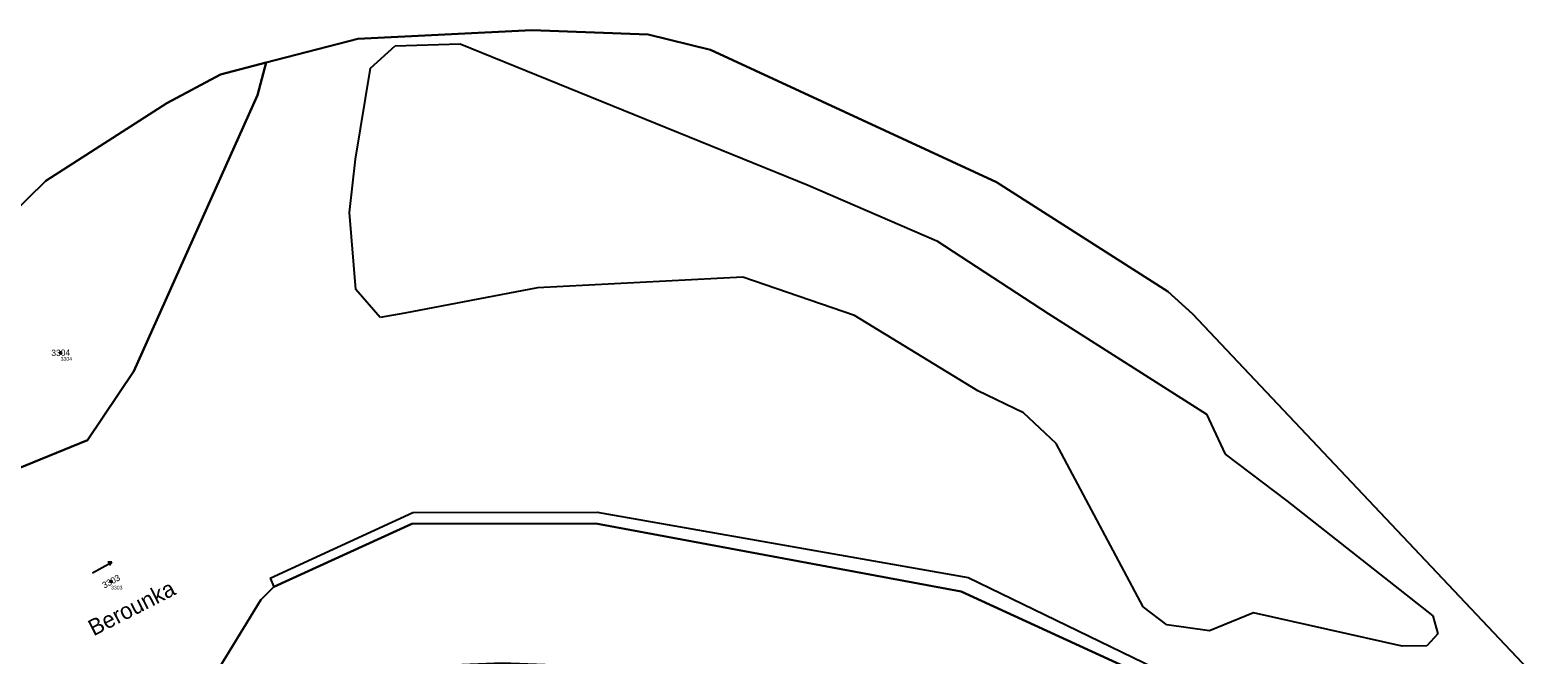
# Model space of a CAD drawing. Extents: x -761174 to -757114, y -1063806 to -1059397.
# Drawn here: x -758183.7 to -757778.1, y -1059747.7 to -1059579.8 of the extents above; entities that cross this region are included whole.
import ezdxf

# ---------------------------------------------------------------- set-up
doc = ezdxf.new("R2010")
doc.units = 0
for name, color, linetype in [('Definiční body', 7, 'Continuous'), ('Hranice parcel', 7, 'Continuous'), ('Parcelní čísla', 7, 'Continuous'), ('Polygon ku', 7, 'Continuous'), ('Polygon parcely', 7, 'Continuous'), ('Pop  PČ popisy', 7, 'Continuous'), ('Vnitřní kresba', 7, 'Continuous'), ('Značky kultur', 7, 'Continuous')]:
    doc.layers.add(name, color=color, linetype=linetype)

msp = doc.modelspace()

# ---------------------------------------------------------------- linework, layer by layer
at = {"layer": 'Definiční body'}
for centre in [(-758175.45, -1059666.5), (-758161.9, -1059727.95)]:
    msp.add_circle(centre, 0.25, dxfattribs=at)
at = {"layer": 'Hranice parcel'}
for points in [[(-758120.13, -1059588.52), (-758095.48, -1059582.11), (-758048.71, -1059579.82), (-758017.39, -1059581), (-758000.65, -1059585.08), (-757923.75, -1059620.69), (-757877.65, -1059650.01), (-757870.98, -1059656.02), (-757701.33, -1059835.57), (-757680.31, -1059857.26), (-757673.81, -1059864.56), (-757623.95, -1059911.88)], [(-758120.13, -1059588.52), (-758122.54, -1059597.26), (-758155.74, -1059671.44), (-758168.21, -1059689.96), (-758204.07, -1059704.63), (-758265.25, -1059728.2)], [(-758146.88, -1059599.41), (-758132.42, -1059591.72), (-758120.13, -1059588.52)], [(-758265.25, -1059728.2), (-758233.9, -1059694.75), (-758204.84, -1059645.1), (-758179.43, -1059620.27), (-758146.88, -1059599.41)], [(-758135.58, -1059755.72), (-758121.62, -1059732.93), (-758118.13, -1059729.37), (-758080.97, -1059712.44), (-758031.47, -1059712.42), (-757933.2, -1059730.62), (-757846.49, -1059770.46), (-757815.16, -1059784.27), (-757777.74, -1059810.18), (-757760.85, -1059824.66), (-757745.94, -1059841.41), (-757740.22, -1059851.67), (-757733.31, -1059865.75), (-757709.97, -1059884.28), (-757705, -1059891.1), (-757665, -1059932.83), (-757651.73, -1059945.11)]]:
    msp.add_lwpolyline(points, dxfattribs=at)
at = {"layer": 'Polygon ku'}
msp.add_lwpolyline([(-757701.33, -1059835.57), (-757870.98, -1059656.02), (-757877.65, -1059650.01), (-757923.75, -1059620.69), (-758000.65, -1059585.08), (-758017.39, -1059581), (-758048.71, -1059579.82), (-758095.48, -1059582.11), (-758120.13, -1059588.52), (-758132.42, -1059591.72), (-758146.88, -1059599.41), (-758179.43, -1059620.27), (-758204.84, -1059645.1)], dxfattribs=at)
at = {"layer": 'Polygon parcely'}
for points in [[(-757701.33, -1059835.57), (-757870.98, -1059656.02), (-757877.65, -1059650.01), (-757923.75, -1059620.69), (-758000.65, -1059585.08), (-758017.39, -1059581), (-758048.71, -1059579.82), (-758095.48, -1059582.11), (-758120.13, -1059588.52), (-758122.54, -1059597.26), (-758155.74, -1059671.44), (-758168.21, -1059689.96), (-758204.07, -1059704.63)], [(-758216.09, -1059782.95), (-758173.65, -1059765.53), (-758164, -1059761.92), (-758147.39, -1059757.53), (-758135.58, -1059755.72), (-758121.62, -1059732.93), (-758118.13, -1059729.37), (-758080.97, -1059712.44), (-758031.47, -1059712.42), (-757933.2, -1059730.62), (-757846.49, -1059770.46), (-757815.16, -1059784.27), (-757777.74, -1059810.18)], [(-757777.74, -1059810.18), (-757815.16, -1059784.27), (-757846.49, -1059770.46), (-757933.2, -1059730.62), (-758031.47, -1059712.42), (-758080.97, -1059712.44), (-758118.13, -1059729.37), (-758121.62, -1059732.93), (-758135.58, -1059755.72), (-758136.55, -1059757.3), (-758108.85, -1059753), (-758082.67, -1059750.87), (-758056.73, -1059749.85), (-758019.68, -1059751.26), (-757996.75, -1059754.21), (-757970.47, -1059759.07), (-757927.46, -1059769.82), (-757913.86, -1059774.36), (-757875.99, -1059790.64), (-757851.61, -1059803.45), (-757829.07, -1059816.84), (-757807.68, -1059831.67), (-757788.19, -1059845.96), (-757764.64, -1059866.91)]]:
    msp.add_lwpolyline(points, dxfattribs=at)
msp.add_lwpolyline([(-758146.88, -1059599.41), (-758179.43, -1059620.27), (-758204.84, -1059645.1), (-758233.9, -1059694.75), (-758265.25, -1059728.2), (-758204.07, -1059704.63), (-758168.21, -1059689.96), (-758155.74, -1059671.44), (-758122.54, -1059597.26), (-758120.13, -1059588.52), (-758132.42, -1059591.72)], close=True, dxfattribs=at)
at = {"layer": 'Vnitřní kresba'}
for p, q in [((-758092.1, -1059590.02), (-758085.47, -1059584)), ((-758085.47, -1059584), (-758067.98, -1059583.47)), ((-758067.98, -1059583.47), (-757974.35, -1059621.49)), ((-758096.11, -1059614.51), (-758092.1, -1059590.02)), ((-758097.78, -1059628.77), (-758096.11, -1059614.51)), ((-757974.35, -1059621.49), (-757939.8, -1059636.41)), ((-758096.01, -1059649.46), (-758097.78, -1059628.77)), ((-757939.8, -1059636.41), (-757909.87, -1059655.93)), ((-758089.47, -1059657.01), (-758096.01, -1059649.46)), ((-758047.21, -1059649.03), (-758082.83, -1059655.84)), ((-757991.97, -1059646.17), (-758047.21, -1059649.03)), ((-757961.91, -1059656.45), (-757991.97, -1059646.17)), ((-758082.83, -1059655.84), (-758089.47, -1059657.01)), ((-757928.71, -1059676.77), (-757961.91, -1059656.45)), ((-757909.87, -1059655.93), (-757867.28, -1059683.03)), ((-757916.47, -1059682.68), (-757928.71, -1059676.77)), ((-757907.72, -1059690.86), (-757916.47, -1059682.68)), ((-757867.28, -1059683.03), (-757862.23, -1059693.73)), ((-757884.26, -1059734.78), (-757907.72, -1059690.86)), ((-757862.23, -1059693.73), (-757845.64, -1059706.31)), ((-757845.64, -1059706.31), (-757806.39, -1059737.2)), ((-758119.08, -1059727.09), (-758080.68, -1059709.42)), ((-758080.68, -1059709.42), (-758031.17, -1059709.34)), ((-758031.17, -1059709.34), (-757931.37, -1059726.92)), ((-758119.08, -1059727.09), (-758118.13, -1059729.37)), ((-757931.37, -1059726.92), (-757846.25, -1059768.05)), ((-757877.88, -1059739.62), (-757884.26, -1059734.78)), ((-757854.61, -1059736.42), (-757866.41, -1059741.24)), ((-757814.64, -1059745.36), (-757854.61, -1059736.42)), ((-757806.39, -1059737.2), (-757805.01, -1059742.01)), ((-757866.41, -1059741.24), (-757877.88, -1059739.62)), ((-757805.01, -1059742.01), (-757807.98, -1059745.24)), ((-757807.98, -1059745.24), (-757814.64, -1059745.36))]:
    msp.add_line(p, q, dxfattribs=at)
at = {"layer": 'Značky kultur'}
for p, q in [((-758166.92, -1059725.63), (-758161.67, -1059722.73)), ((-758161.67, -1059722.73), (-758162.77, -1059722.76)), ((-758161.67, -1059722.73), (-758162.28, -1059723.64))]:
    msp.add_line(p, q, dxfattribs=at)

# ---------------------------------------------------------------- texts
at = {"layer": 'Definiční body'}
for s, p in [('3304', (-758175.45, -1059668.66)), ('3303', (-758161.9, -1059730.11))]:
    msp.add_text(s, height=1, dxfattribs=at).set_placement(p)
at = {"layer": 'Parcelní čísla'}
for s, rotation, p in [('3304', 1, (-758177.94, -1059667.39)), ('3303', 28, (-758163.71, -1059729.88))]:
    msp.add_text(s, height=1.7, rotation=rotation, dxfattribs=at).set_placement(p)
at = {"layer": 'Pop  PČ popisy'}
msp.add_text('Berounka', height=4.4, rotation=27, dxfattribs=at).set_placement((-758166.59, -1059742.74))

doc.saveas('drawing.dxf')
